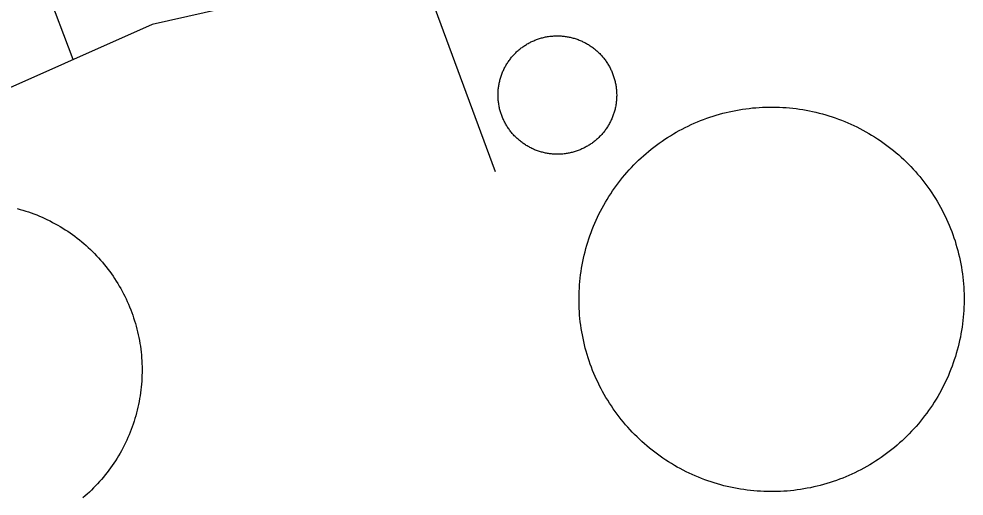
# Model space of a CAD drawing. Extents: x 3651524 to 3689615, y 505651 to 531377.
# Drawn here: x 3679792.3 to 3679962.3, y 515459.3 to 515545.2 of the extents above; entities that cross this region are included whole.
import ezdxf

# ---------------------------------------------------------------- set-up
doc = ezdxf.new("R2010")
doc.units = 0
doc.layers.add('V-DOMW-TANK', color=7, linetype='Continuous')
doc.layers.add('V-UTIL-LINE', color=7, linetype='Continuous')

msp = doc.modelspace()

# ---------------------------------------------------------------- linework, layer by layer
at = {"layer": 'V-DOMW-TANK'}
for points in [[(3679879.219, 515535.457), (3679879.288, 515535.629), (3679879.362, 515535.801), (3679879.438, 515535.969), (3679879.518, 515536.139), (3679879.6, 515536.305), (3679879.683, 515536.471), (3679879.772, 515536.635), (3679879.862, 515536.799), (3679879.956, 515536.958), (3679880.052, 515537.118), (3679880.15, 515537.276), (3679880.251, 515537.432), (3679880.355, 515537.585), (3679880.464, 515537.739), (3679880.572, 515537.888), (3679880.685, 515538.036), (3679880.8, 515538.183), (3679880.916, 515538.326), (3679881.037, 515538.47), (3679881.16, 515538.609), (3679881.285, 515538.748), (3679881.412, 515538.884), (3679881.539, 515539.017), (3679881.672, 515539.148), (3679881.807, 515539.275), (3679881.944, 515539.404), (3679882.082, 515539.529), (3679882.223, 515539.649), (3679882.366, 515539.768), (3679882.51, 515539.885), (3679882.657, 515540), (3679882.807, 515540.11), (3679882.958, 515540.221), (3679883.11, 515540.327), (3679883.265, 515540.43), (3679883.421, 515540.53), (3679883.579, 515540.628), (3679883.739, 515540.725), (3679883.9, 515540.817), (3679884.064, 515540.907), (3679884.228, 515540.995), (3679884.394, 515541.079), (3679884.562, 515541.159), (3679884.73, 515541.237), (3679884.902, 515541.312), (3679885.072, 515541.384), (3679885.246, 515541.452), (3679885.42, 515541.519), (3679885.594, 515541.583), (3679885.77, 515541.644), (3679885.948, 515541.702), (3679886.126, 515541.755), (3679886.305, 515541.806), (3679886.485, 515541.853), (3679886.665, 515541.898), (3679886.847, 515541.939), (3679887.03, 515541.976), (3679887.212, 515542.013), (3679887.396, 515542.044), (3679887.581, 515542.072), (3679887.765, 515542.097), (3679887.949, 515542.119), (3679888.136, 515542.138), (3679888.32, 515542.154), (3679888.506, 515542.166), (3679888.693, 515542.177), (3679888.879, 515542.183), (3679889.065, 515542.185), (3679889.252, 515542.185), (3679889.438, 515542.181), (3679889.624, 515542.173), (3679889.811, 515542.162), (3679889.995, 515542.15), (3679890.182, 515542.134), (3679890.366, 515542.113), (3679890.552, 515542.091), (3679890.737, 515542.064), (3679890.921, 515542.033), (3679891.103, 515542.001), (3679891.285, 515541.966), (3679891.468, 515541.925), (3679891.648, 515541.884), (3679891.83, 515541.839), (3679892.01, 515541.79), (3679892.189, 515541.736), (3679892.367, 515541.683), (3679892.543, 515541.624), (3679892.721, 515541.562), (3679892.895, 515541.499), (3679893.069, 515541.431), (3679893.243, 515541.362), (3679893.413, 515541.288), (3679893.583, 515541.212), (3679893.753, 515541.132), (3679893.919, 515541.05), (3679894.085, 515540.966), (3679894.251, 515540.878), (3679894.413, 515540.788), (3679894.574, 515540.694), (3679894.734, 515540.598)], [(3679894.734, 515540.598), (3679894.892, 515540.497), (3679895.048, 515540.397), (3679895.203, 515540.293), (3679895.355, 515540.184), (3679895.506, 515540.075), (3679895.654, 515539.961), (3679895.801, 515539.848), (3679895.943, 515539.729), (3679896.088, 515539.611), (3679896.229, 515539.488), (3679896.366, 515539.363), (3679896.504, 515539.236), (3679896.637, 515539.105), (3679896.768, 515538.974), (3679896.897, 515538.838), (3679897.024, 515538.703), (3679897.149, 515538.564), (3679897.272, 515538.423), (3679897.39, 515538.281), (3679897.507, 515538.136), (3679897.622, 515537.989), (3679897.735, 515537.839), (3679897.843, 515537.69), (3679897.95, 515537.536), (3679898.054, 515537.38), (3679898.156, 515537.225), (3679898.255, 515537.067), (3679898.349, 515536.907), (3679898.443, 515536.745), (3679898.533, 515536.582), (3679898.621, 515536.418), (3679898.705, 515536.252), (3679898.785, 515536.084), (3679898.865, 515535.916), (3679898.941, 515535.744), (3679899.013, 515535.574), (3679899.082, 515535.402), (3679899.15, 515535.226), (3679899.213, 515535.052), (3679899.273, 515534.876), (3679899.33, 515534.697), (3679899.385, 515534.519), (3679899.436, 515534.341), (3679899.484, 515534.161), (3679899.529, 515533.981), (3679899.57, 515533.798), (3679899.608, 515533.616), (3679899.645, 515533.434), (3679899.676, 515533.249), (3679899.705, 515533.067), (3679899.729, 515532.883), (3679899.754, 515532.697), (3679899.772, 515532.512), (3679899.789, 515532.326), (3679899.801, 515532.142), (3679899.811, 515531.955), (3679899.817, 515531.769), (3679899.819, 515531.584), (3679899.819, 515531.396), (3679899.817, 515531.21), (3679899.811, 515531.025), (3679899.801, 515530.839), (3679899.787, 515530.653), (3679899.77, 515530.468), (3679899.752, 515530.282), (3679899.727, 515530.098), (3679899.703, 515529.911), (3679899.67, 515529.729), (3679899.639, 515529.547), (3679899.604, 515529.364), (3679899.565, 515529.182), (3679899.52, 515529), (3679899.477, 515528.82), (3679899.43, 515528.641), (3679899.379, 515528.461), (3679899.324, 515528.283), (3679899.266, 515528.107), (3679899.205, 515527.931), (3679899.142, 515527.757), (3679899.074, 515527.583), (3679899.004, 515527.411), (3679898.931, 515527.239), (3679898.855, 515527.069), (3679898.775, 515526.903), (3679898.695, 515526.735), (3679898.609, 515526.569), (3679898.521, 515526.405), (3679898.431, 515526.241), (3679898.339, 515526.081), (3679898.242, 515525.922), (3679898.142, 515525.764), (3679898.042, 515525.608), (3679897.937, 515525.455), (3679897.831, 515525.301), (3679897.72, 515525.152), (3679897.608, 515525.002), (3679897.493, 515524.857), (3679897.374, 515524.713), (3679897.257, 515524.57), (3679897.134, 515524.431)], [(3679887.007, 515521.074), (3679886.825, 515521.113), (3679886.643, 515521.156), (3679886.462, 515521.201), (3679886.28, 515521.25), (3679886.102, 515521.301), (3679885.926, 515521.357), (3679885.748, 515521.416), (3679885.571, 515521.476), (3679885.397, 515521.541), (3679885.223, 515521.609), (3679885.051, 515521.678), (3679884.879, 515521.752), (3679884.709, 515521.828), (3679884.541, 515521.906), (3679884.375, 515521.988), (3679884.208, 515522.074), (3679884.044, 515522.162), (3679883.88, 515522.252), (3679883.716, 515522.346), (3679883.558, 515522.442), (3679883.401, 515522.541), (3679883.245, 515522.643), (3679883.089, 515522.747), (3679882.938, 515522.854), (3679882.788, 515522.966), (3679882.639, 515523.077), (3679882.493, 515523.192), (3679882.348, 515523.309), (3679882.205, 515523.429), (3679882.065, 515523.552), (3679881.926, 515523.677), (3679881.791, 515523.804), (3679881.656, 515523.933), (3679881.525, 515524.066), (3679881.396, 515524.199), (3679881.269, 515524.335), (3679881.144, 515524.476), (3679881.023, 515524.617), (3679880.902, 515524.758), (3679880.785, 515524.902), (3679880.671, 515525.053), (3679880.558, 515525.203), (3679880.449, 515525.352), (3679880.343, 515525.504), (3679880.238, 515525.658), (3679880.14, 515525.815), (3679880.04, 515525.973), (3679879.944, 515526.133), (3679879.849, 515526.294), (3679879.759, 515526.458), (3679879.673, 515526.622), (3679879.589, 515526.788), (3679879.507, 515526.956), (3679879.427, 515527.124), (3679879.354, 515527.294), (3679879.28, 515527.466), (3679879.21, 515527.64), (3679879.145, 515527.812), (3679879.081, 515527.988), (3679879.02, 515528.164), (3679878.963, 515528.342), (3679878.909, 515528.521), (3679878.858, 515528.699), (3679878.809, 515528.879), (3679878.764, 515529.059), (3679878.723, 515529.242), (3679878.684, 515529.424), (3679878.649, 515529.606), (3679878.616, 515529.788), (3679878.59, 515529.971), (3679878.561, 515530.157), (3679878.539, 515530.343), (3679878.52, 515530.528), (3679878.504, 515530.714), (3679878.492, 515530.898), (3679878.481, 515531.085), (3679878.475, 515531.271), (3679878.473, 515531.457), (3679878.473, 515531.644), (3679878.475, 515531.83), (3679878.483, 515532.015), (3679878.494, 515532.201), (3679878.506, 515532.389), (3679878.522, 515532.572), (3679878.543, 515532.758), (3679878.565, 515532.942), (3679878.592, 515533.127), (3679878.621, 515533.311), (3679878.653, 515533.493), (3679878.688, 515533.675), (3679878.727, 515533.858), (3679878.77, 515534.038), (3679878.815, 515534.22), (3679878.864, 515534.398), (3679878.918, 515534.579), (3679878.969, 515534.755), (3679879.028, 515534.933), (3679879.088, 515535.109), (3679879.153, 515535.283), (3679879.219, 515535.457)], [(3679893.104, 515496.728), (3679893.143, 515497.33), (3679893.194, 515497.934), (3679893.256, 515498.534), (3679893.327, 515499.134), (3679893.407, 515499.736), (3679893.503, 515500.332), (3679893.606, 515500.926), (3679893.72, 515501.52), (3679893.843, 515502.112), (3679893.979, 515502.702), (3679894.122, 515503.289), (3679894.278, 515503.873), (3679894.441, 515504.455), (3679894.617, 515505.034), (3679894.802, 515505.608), (3679894.996, 515506.181), (3679895.201, 515506.75), (3679895.416, 515507.316), (3679895.641, 515507.877), (3679895.877, 515508.434), (3679896.121, 515508.987), (3679896.375, 515509.536), (3679896.639, 515510.078), (3679896.911, 515510.617), (3679897.194, 515511.154), (3679897.485, 515511.684), (3679897.786, 515512.208), (3679898.095, 515512.726), (3679898.414, 515513.241), (3679898.742, 515513.748), (3679899.078, 515514.25), (3679899.424, 515514.748), (3679899.778, 515515.237), (3679900.141, 515515.721), (3679900.512, 515516.198), (3679900.891, 515516.669), (3679901.278, 515517.134), (3679901.673, 515517.59), (3679902.076, 515518.041), (3679902.486, 515518.485), (3679902.906, 515518.922), (3679903.332, 515519.35), (3679903.766, 515519.772), (3679904.206, 515520.185), (3679904.655, 515520.591), (3679905.109, 515520.99), (3679905.572, 515521.379), (3679906.041, 515521.76), (3679906.516, 515522.135), (3679906.998, 515522.5), (3679907.483, 515522.856), (3679907.981, 515523.206), (3679908.48, 515523.544), (3679908.986, 515523.876), (3679909.498, 515524.197), (3679910.016, 515524.511), (3679910.539, 515524.812), (3679911.067, 515525.109), (3679911.602, 515525.395), (3679912.138, 515525.67), (3679912.679, 515525.938), (3679913.228, 515526.194), (3679913.779, 515526.442), (3679914.334, 515526.68), (3679914.895, 515526.909), (3679915.458, 515527.126), (3679916.025, 515527.335), (3679916.597, 515527.534), (3679917.172, 515527.722), (3679917.75, 515527.9), (3679918.329, 515528.068), (3679918.913, 515528.228), (3679919.501, 515528.375), (3679920.088, 515528.512), (3679920.68, 515528.641), (3679921.272, 515528.758), (3679921.868, 515528.865), (3679922.464, 515528.961), (3679923.064, 515529.047), (3679923.664, 515529.123), (3679924.264, 515529.188), (3679924.866, 515529.242), (3679925.471, 515529.289), (3679926.073, 515529.319), (3679926.677, 515529.342), (3679927.283, 515529.354), (3679927.887, 515529.356), (3679928.491, 515529.348), (3679929.096, 515529.328), (3679929.7, 515529.299), (3679930.304, 515529.258), (3679930.906, 515529.207), (3679931.508, 515529.145), (3679932.108, 515529.074), (3679932.706, 515528.992), (3679933.304, 515528.897), (3679933.9, 515528.795), (3679934.494, 515528.682), (3679935.086, 515528.558), (3679935.676, 515528.424)], [(3679935.676, 515528.424), (3679936.259, 515528.279), (3679936.847, 515528.125), (3679937.429, 515527.96), (3679938.006, 515527.785), (3679938.584, 515527.599), (3679939.155, 515527.405), (3679939.725, 515527.198), (3679940.29, 515526.985), (3679940.851, 515526.759), (3679941.408, 515526.526), (3679941.961, 515526.282), (3679942.51, 515526.028), (3679943.055, 515525.764), (3679943.593, 515525.492), (3679944.128, 515525.209), (3679944.658, 515524.918), (3679945.183, 515524.617), (3679945.703, 515524.308), (3679946.215, 515523.988), (3679946.725, 515523.661), (3679947.227, 515523.325), (3679947.722, 515522.979), (3679948.214, 515522.624), (3679948.695, 515522.262), (3679949.172, 515521.889), (3679949.645, 515521.512), (3679950.11, 515521.125), (3679950.567, 515520.73), (3679951.017, 515520.327), (3679951.462, 515519.917), (3679951.898, 515519.497), (3679952.326, 515519.071), (3679952.748, 515518.637), (3679953.162, 515518.197), (3679953.567, 515517.748), (3679953.966, 515517.294), (3679954.356, 515516.831), (3679954.739, 515516.364), (3679955.111, 515515.889), (3679955.478, 515515.405), (3679955.834, 515514.918), (3679956.18, 515514.424), (3679956.522, 515513.925), (3679956.852, 515513.417), (3679957.174, 515512.907), (3679957.487, 515512.389), (3679957.79, 515511.866), (3679958.087, 515511.338), (3679958.372, 515510.805), (3679958.648, 515510.267), (3679958.914, 515509.726), (3679959.173, 515509.177), (3679959.42, 515508.626), (3679959.658, 515508.069), (3679959.885, 515507.51), (3679960.104, 515506.947), (3679960.313, 515506.38), (3679960.512, 515505.808), (3679960.7, 515505.233), (3679960.878, 515504.653), (3679961.046, 515504.076), (3679961.204, 515503.49), (3679961.354, 515502.906), (3679961.491, 515502.317), (3679961.618, 515501.727), (3679961.737, 515501.133), (3679961.843, 515500.541), (3679961.939, 515499.941), (3679962.027, 515499.343), (3679962.101, 515498.743), (3679962.165, 515498.143), (3679962.22, 515497.541), (3679962.263, 515496.936), (3679962.298, 515496.332), (3679962.32, 515495.728), (3679962.333, 515495.124), (3679962.335, 515494.52), (3679962.326, 515493.916), (3679962.306, 515493.311), (3679962.277, 515492.707), (3679962.236, 515492.103), (3679962.185, 515491.501), (3679962.124, 515490.901), (3679962.052, 515490.301), (3679961.97, 515489.701), (3679961.876, 515489.103), (3679961.773, 515488.507), (3679961.661, 515487.915), (3679961.536, 515487.323), (3679961.403, 515486.731), (3679961.257, 515486.145), (3679961.104, 515485.562), (3679960.938, 515484.98), (3679960.764, 515484.401), (3679960.577, 515483.825), (3679960.383, 515483.254), (3679960.176, 515482.684), (3679959.963, 515482.119), (3679959.738, 515481.558), (3679959.504, 515481.001)], [(3679897.134, 515524.431), (3679897.01, 515524.292), (3679896.881, 515524.156), (3679896.752, 515524.023), (3679896.62, 515523.892), (3679896.485, 515523.763), (3679896.35, 515523.636), (3679896.211, 515523.511), (3679896.07, 515523.39), (3679895.928, 515523.272), (3679895.783, 515523.155), (3679895.635, 515523.04), (3679895.486, 515522.928), (3679895.336, 515522.819), (3679895.183, 515522.713), (3679895.029, 515522.61), (3679894.871, 515522.508), (3679894.714, 515522.409), (3679894.554, 515522.315), (3679894.394, 515522.223), (3679894.23, 515522.133), (3679894.067, 515522.045), (3679893.899, 515521.961), (3679893.731, 515521.881), (3679893.563, 515521.803), (3679893.393, 515521.727), (3679893.221, 515521.656), (3679893.049, 515521.586), (3679892.875, 515521.519), (3679892.699, 515521.457), (3679892.522, 515521.396), (3679892.344, 515521.338), (3679892.166, 515521.285), (3679891.988, 515521.234), (3679891.808, 515521.187), (3679891.627, 515521.142), (3679891.445, 515521.101), (3679891.261, 515521.062), (3679891.081, 515521.025), (3679890.896, 515520.998), (3679890.712, 515520.966), (3679890.528, 515520.941), (3679890.343, 515520.921), (3679890.157, 515520.9), (3679889.973, 515520.886), (3679889.786, 515520.873), (3679889.6, 515520.863), (3679889.411, 515520.857), (3679889.227, 515520.855), (3679889.041, 515520.855), (3679888.854, 515520.859), (3679888.67, 515520.865), (3679888.484, 515520.875), (3679888.297, 515520.89), (3679888.111, 515520.908), (3679887.927, 515520.927), (3679887.744, 515520.949), (3679887.558, 515520.976), (3679887.374, 515521.007), (3679887.189, 515521.039), (3679887.007, 515521.074)], [(3679791.97, 515511.064), (3679792.476, 515510.924), (3679792.981, 515510.777), (3679793.483, 515510.621), (3679793.981, 515510.457), (3679794.478, 515510.283), (3679794.97, 515510.103), (3679795.462, 515509.913), (3679795.947, 515509.712), (3679796.43, 515509.505), (3679796.912, 515509.29), (3679797.385, 515509.065), (3679797.856, 515508.833), (3679798.325, 515508.59), (3679798.79, 515508.344), (3679799.246, 515508.086), (3679799.699, 515507.822), (3679800.149, 515507.549), (3679800.594, 515507.269), (3679801.032, 515506.98), (3679801.468, 515506.685), (3679801.896, 515506.382), (3679802.32, 515506.07), (3679802.738, 515505.753), (3679803.152, 515505.427), (3679803.561, 515505.094), (3679803.961, 515504.756), (3679804.356, 515504.408), (3679804.745, 515504.055), (3679805.126, 515503.695), (3679805.503, 515503.328), (3679805.874, 515502.953), (3679806.238, 515502.575), (3679806.594, 515502.19), (3679806.945, 515501.796), (3679807.289, 515501.399), (3679807.623, 515500.996), (3679807.952, 515500.584), (3679808.274, 515500.17), (3679808.589, 515499.748), (3679808.896, 515499.322), (3679809.197, 515498.89), (3679809.488, 515498.454), (3679809.771, 515498.01), (3679810.047, 515497.563), (3679810.318, 515497.113), (3679810.578, 515496.656), (3679810.83, 515496.195), (3679811.073, 515495.73), (3679811.315, 515495.263), (3679811.54, 515494.786), (3679811.762, 515494.309), (3679811.973, 515493.828), (3679812.175, 515493.344), (3679812.37, 515492.855), (3679812.556, 515492.363), (3679812.734, 515491.87), (3679812.902, 515491.372), (3679813.064, 515490.87), (3679813.216, 515490.368), (3679813.357, 515489.863), (3679813.492, 515489.353), (3679813.617, 515488.843), (3679813.732, 515488.331), (3679813.84, 515487.817), (3679813.939, 515487.301), (3679814.029, 515486.78)], [(3679931.717, 515460.31), (3679931.115, 515460.246), (3679930.513, 515460.191), (3679929.911, 515460.148), (3679929.307, 515460.115), (3679928.702, 515460.093), (3679928.098, 515460.081), (3679927.496, 515460.079), (3679926.888, 515460.087), (3679926.284, 515460.105), (3679925.68, 515460.136), (3679925.077, 515460.177), (3679924.475, 515460.226), (3679923.873, 515460.287), (3679923.273, 515460.361), (3679922.673, 515460.443), (3679922.077, 515460.535), (3679921.481, 515460.638), (3679920.887, 515460.752), (3679920.295, 515460.875), (3679919.705, 515461.01), (3679919.118, 515461.154), (3679918.534, 515461.309), (3679917.95, 515461.473), (3679917.373, 515461.649), (3679916.797, 515461.834), (3679916.224, 515462.03), (3679915.657, 515462.235), (3679915.091, 515462.45), (3679914.53, 515462.673), (3679913.973, 515462.909), (3679913.42, 515463.153), (3679912.869, 515463.407), (3679912.327, 515463.671), (3679911.786, 515463.943), (3679911.251, 515464.226), (3679910.721, 515464.515), (3679910.197, 515464.818), (3679909.678, 515465.127), (3679909.164, 515465.446), (3679908.657, 515465.774), (3679908.155, 515466.11), (3679907.657, 515466.456), (3679907.168, 515466.81), (3679906.682, 515467.173), (3679906.205, 515467.544), (3679905.734, 515467.922), (3679905.271, 515468.309), (3679904.812, 515468.705), (3679904.362, 515469.11), (3679903.92, 515469.518), (3679903.483, 515469.938), (3679903.053, 515470.364), (3679902.631, 515470.796), (3679902.218, 515471.238), (3679901.812, 515471.687), (3679901.415, 515472.141), (3679901.024, 515472.602), (3679900.643, 515473.071), (3679900.266, 515473.546), (3679899.903, 515474.027), (3679899.547, 515474.517), (3679899.199, 515475.011), (3679898.859, 515475.51), (3679898.527, 515476.016), (3679898.206, 515476.528), (3679897.892, 515477.046), (3679897.589, 515477.568), (3679897.294, 515478.097), (3679897.008, 515478.629), (3679896.733, 515479.168), (3679896.465, 515479.711), (3679896.209, 515480.257), (3679895.961, 515480.808), (3679895.723, 515481.363), (3679895.494, 515481.925), (3679895.277, 515482.488), (3679895.068, 515483.055), (3679894.871, 515483.626), (3679894.681, 515484.2), (3679894.501, 515484.777), (3679894.335, 515485.359), (3679894.175, 515485.943), (3679894.028, 515486.528), (3679893.888, 515487.118), (3679893.761, 515487.708), (3679893.645, 515488.302), (3679893.538, 515488.896), (3679893.442, 515489.494), (3679893.356, 515490.092), (3679893.28, 515490.692), (3679893.215, 515491.292), (3679893.159, 515491.894), (3679893.116, 515492.498), (3679893.084, 515493.101), (3679893.059, 515493.705), (3679893.047, 515494.311), (3679893.045, 515494.915), (3679893.055, 515495.519), (3679893.073, 515496.123), (3679893.104, 515496.728)], [(3679814.029, 515486.78), (3679814.107, 515486.262), (3679814.178, 515485.742), (3679814.24, 515485.22), (3679814.293, 515484.696), (3679814.336, 515484.173), (3679814.371, 515483.647), (3679814.395, 515483.123), (3679814.412, 515482.598), (3679814.418, 515482.072), (3679814.416, 515481.546), (3679814.406, 515481.021), (3679814.383, 515480.495), (3679814.356, 515479.971), (3679814.315, 515479.446), (3679814.264, 515478.922), (3679814.211, 515478.4), (3679814.143, 515477.88), (3679814.068, 515477.36), (3679813.984, 515476.839), (3679813.889, 515476.323), (3679813.787, 515475.807), (3679813.676, 515475.293), (3679813.556, 515474.781), (3679813.427, 515474.273), (3679813.289, 515473.765), (3679813.142, 515473.262), (3679812.986, 515472.76), (3679812.82, 515472.26), (3679812.648, 515471.764), (3679812.466, 515471.271), (3679812.276, 515470.781), (3679812.077, 515470.294), (3679811.868, 515469.811), (3679811.653, 515469.331), (3679811.43, 515468.856), (3679811.196, 515468.385), (3679810.957, 515467.918), (3679810.707, 515467.455), (3679810.451, 515466.997), (3679810.185, 515466.542), (3679809.91, 515466.094), (3679809.632, 515465.647), (3679809.347, 515465.209), (3679809.048, 515464.775), (3679808.745, 515464.345), (3679808.434, 515463.919), (3679808.116, 515463.501), (3679807.79, 515463.089), (3679807.459, 515462.682), (3679807.119, 515462.282), (3679806.773, 515461.887), (3679806.418, 515461.498), (3679806.058, 515461.115), (3679805.691, 515460.738), (3679805.321, 515460.367), (3679804.94, 515460.005), (3679804.553, 515459.646), (3679804.161, 515459.296), (3679803.762, 515458.954)], [(3679959.504, 515481.001), (3679959.259, 515480.448), (3679959.005, 515479.899), (3679958.742, 515479.354), (3679958.47, 515478.816), (3679958.187, 515478.281), (3679957.895, 515477.751), (3679957.596, 515477.226), (3679957.286, 515476.708), (3679956.967, 515476.194), (3679956.639, 515475.686), (3679956.299, 515475.185), (3679955.957, 515474.687), (3679955.603, 515474.197), (3679955.24, 515473.714), (3679954.868, 515473.235), (3679954.491, 515472.764), (3679954.104, 515472.301), (3679953.708, 515471.842), (3679953.305, 515471.392), (3679952.893, 515470.949), (3679952.476, 515470.513), (3679952.048, 515470.083), (3679951.615, 515469.663), (3679951.173, 515469.249), (3679950.727, 515468.844), (3679950.27, 515468.445), (3679949.809, 515468.056), (3679949.34, 515467.673), (3679948.865, 515467.3), (3679948.382, 515466.935), (3679947.894, 515466.577), (3679947.401, 515466.229), (3679946.901, 515465.887), (3679946.393, 515465.559), (3679945.881, 515465.237), (3679945.365, 515464.924), (3679944.843, 515464.621), (3679944.314, 515464.326), (3679943.782, 515464.037), (3679943.243, 515463.763), (3679942.7, 515463.497), (3679942.154, 515463.241), (3679941.601, 515462.993), (3679941.046, 515462.755), (3679940.487, 515462.526), (3679939.921, 515462.311), (3679939.354, 515462.1), (3679938.783, 515461.901), (3679938.209, 515461.715), (3679937.632, 515461.533), (3679937.05, 515461.365), (3679936.466, 515461.205), (3679935.881, 515461.06), (3679935.291, 515460.922), (3679934.701, 515460.793), (3679934.107, 515460.677), (3679933.513, 515460.57), (3679932.915, 515460.474), (3679932.317, 515460.388), (3679931.717, 515460.31)]]:
    msp.add_lwpolyline(points, dxfattribs=at)
at = {"layer": 'V-UTIL-LINE'}
for points in [[(3679877.99, 515517.685), (3679862.955, 515558.536), (3679837.912, 515549.134), (3679816.22, 515544.257), (3679769.393, 515523.421), (3679731.109, 515506.388), (3679683.633, 515486.881), (3679634.821, 515583.309), (3679623.262, 515607.702), (3679578.523, 515702.128), (3679460.827, 515947.707), (3679407.628, 516055.995), (3679328.618, 516226.274)], [(3679801.995, 515537.927), (3679792.324, 515563.685), (3679872.216, 515598.882)]]:
    msp.add_lwpolyline(points, dxfattribs=at)

doc.saveas('drawing.dxf')
